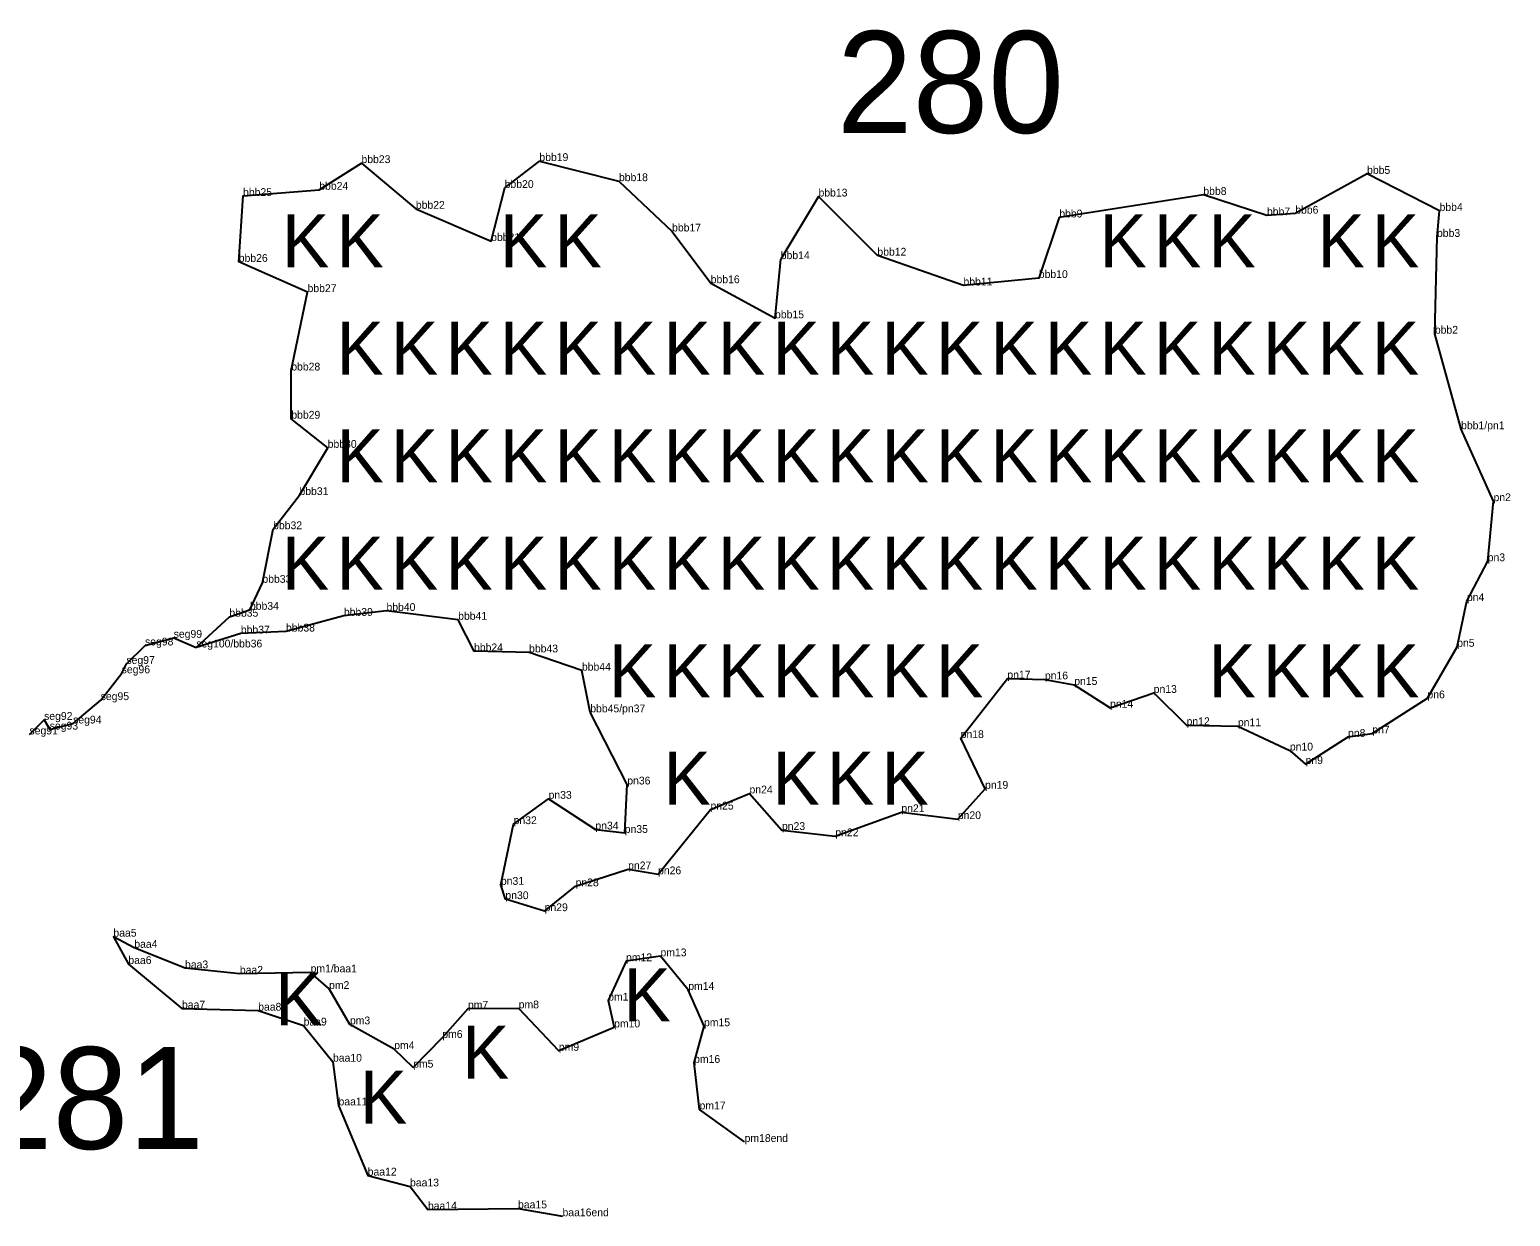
# Model space of a CAD drawing. Extents: x 2072529 to 2268812, y 436423 to 470008.
# Drawn here: x 2241579 to 2242530, y 439770 to 440532 of the extents above; entities that cross this region are included whole.
import ezdxf

# ---------------------------------------------------------------- set-up
doc = ezdxf.new("R2010")
doc.units = 0
for name, color, linetype in [('Old_Level_10', 7, 'Continuous'), ('Old_Level_20', 7, 'Continuous'), ('Old_Level_52', 7, 'Continuous'), ('Old_Level_55', 7, 'Continuous'), ('Old_Level_60', 7, 'Continuous'), ('Old_Level_62', 7, 'Continuous')]:
    doc.layers.add(name, color=color, linetype=linetype)

msp = doc.modelspace()

# ---------------------------------------------------------------- linework, layer by layer
at = {"layer": 'Old_Level_10'}
msp.add_lwpolyline([(2241579.174, 440079.383), (2241588.561, 440088.741), (2241592.187, 440082.501), (2241607.205, 440086.391), (2241624.923, 440101.429), (2241638.406, 440118.653), (2241641.433, 440124.654), (2241653.384, 440136.504), (2241671.797, 440141.436), (2241686.291, 440135.231)], dxfattribs=at)
at = {"layer": 'Old_Level_20'}
for p, q in [((2241792.392, 440446.182), (2241792.392, 440446.182)), ((2241906.654, 440447.514), (2241906.654, 440447.514)), ((2242438.197, 440439.244), (2242438.197, 440439.244)), ((2241765.296, 440429.058), (2241765.296, 440429.058)), ((2241884.355, 440430.223), (2241884.355, 440430.223)), ((2241957.752, 440434.588), (2241957.752, 440434.588)), ((2241716.339, 440425.069), (2241716.339, 440425.069)), ((2242085.904, 440424.733), (2242085.904, 440424.733)), ((2242333.042, 440425.777), (2242333.042, 440425.777)), ((2241827.312, 440416.839), (2241827.312, 440416.839)), ((2242240.524, 440411.294), (2242240.524, 440411.294)), ((2242373.891, 440412.618), (2242373.891, 440412.618)), ((2242392.057, 440413.725), (2242392.057, 440413.725)), ((2242484.745, 440415.479), (2242484.745, 440415.479)), ((2241991.855, 440402.295), (2241991.855, 440402.295)), ((2242483.101, 440398.807), (2242483.101, 440398.807)), ((2241875.658, 440396.157), (2241875.658, 440396.157)), ((2241713.578, 440382.756), (2241713.578, 440382.756)), ((2242061.664, 440384.538), (2242061.664, 440384.538)), ((2242123.711, 440386.788), (2242123.711, 440386.788)), ((2242227.383, 440372.411), (2242227.383, 440372.411)), ((2241757.764, 440363.36), (2241757.764, 440363.36)), ((2242016.676, 440369.079), (2242016.676, 440369.079)), ((2242179.005, 440367.605), (2242179.005, 440367.605)), ((2242057.981, 440346.521), (2242057.981, 440346.521)), ((2242481.722, 440336.669), (2242481.722, 440336.669)), ((2241747.303, 440313.032), (2241747.303, 440313.032)), ((2241747.341, 440282.09), (2241747.341, 440282.09)), ((2242498.591, 440275.305), (2242498.591, 440275.305)), ((2241770.683, 440263.388), (2241770.683, 440263.388)), ((2241752.58, 440233.065), (2241752.58, 440233.065)), ((2242519.406, 440229.144), (2242519.406, 440229.144)), ((2241735.662, 440211.14), (2241735.662, 440211.14)), ((2242515.662, 440190.586), (2242515.662, 440190.586)), ((2241728.76, 440176.722), (2241728.76, 440176.722)), ((2242502.314, 440165.046), (2242502.314, 440165.046)), ((2241707.535, 440154.972), (2241707.535, 440154.972)), ((2241720.775, 440159.432), (2241720.775, 440159.432)), ((2241781.094, 440155.536), (2241781.094, 440155.536)), ((2241808.443, 440158.683), (2241808.443, 440158.683)), ((2241854.488, 440152.988), (2241854.488, 440152.988)), ((2241714.917, 440144.181), (2241714.917, 440144.181)), ((2241743.899, 440145.445), (2241743.899, 440145.445)), ((2241653.384, 440136.504), (2241653.384, 440136.504)), ((2241671.797, 440141.436), (2241671.797, 440141.436)), ((2241686.291, 440135.231), (2241686.291, 440135.231)), ((2241864.667, 440132.767), (2241864.667, 440132.767)), ((2241900.047, 440132.057), (2241900.047, 440132.057)), ((2242496.067, 440135.685), (2242496.067, 440135.685)), ((2241641.433, 440124.654), (2241641.433, 440124.654)), ((2241638.406, 440118.653), (2241638.406, 440118.653)), ((2241933.952, 440120.349), (2241933.952, 440120.349)), ((2242207.167, 440115.287), (2242207.167, 440115.287)), ((2242231.282, 440114.712), (2242231.282, 440114.712)), ((2242250.136, 440111.17), (2242250.136, 440111.17)), ((2242301.147, 440106.064), (2242301.147, 440106.064)), ((2241624.923, 440101.429), (2241624.923, 440101.429)), ((2242273.118, 440096.555), (2242273.118, 440096.555)), ((2242476.972, 440102.579), (2242476.972, 440102.579)), ((2241588.561, 440088.741), (2241588.561, 440088.741)), ((2241607.205, 440086.391), (2241607.205, 440086.391)), ((2241939.32, 440093.575), (2241939.32, 440093.575)), ((2242322.267, 440085.321), (2242322.267, 440085.321)), ((2242355.228, 440084.683), (2242355.228, 440084.683)), ((2241592.187, 440082.501), (2241592.187, 440082.501)), ((2242177.196, 440077.065), (2242177.196, 440077.065)), ((2242425.951, 440077.827), (2242425.951, 440077.827)), ((2242441.534, 440080.018), (2242441.534, 440080.018)), ((2242388.604, 440069.064), (2242388.604, 440069.064)), ((2242398.705, 440060.367), (2242398.705, 440060.367)), ((2241963.086, 440047.26), (2241963.086, 440047.26)), ((2241912.554, 440038.086), (2241912.554, 440038.086)), ((2242041.591, 440041.536), (2242041.591, 440041.536)), ((2242192.887, 440044.511), (2242192.887, 440044.511)), ((2242016.525, 440031.168), (2242016.525, 440031.168)), ((2242139.117, 440029.509), (2242139.117, 440029.509)), ((2241890.103, 440021.796), (2241890.103, 440021.796)), ((2241942.612, 440018.357), (2241942.612, 440018.357)), ((2242062.428, 440018.027), (2242062.428, 440018.027)), ((2242175.362, 440025.04), (2242175.362, 440025.04)), ((2241961.467, 440016.151), (2241961.467, 440016.151)), ((2242096.692, 440014.033), (2242096.692, 440014.033)), ((2241963.642, 439992.791), (2241963.642, 439992.791)), ((2241982.859, 439989.609), (2241982.859, 439989.609)), ((2241881.945, 439982.843), (2241881.945, 439982.843)), ((2241929.891, 439981.879), (2241929.891, 439981.879)), ((2241884.831, 439973.645), (2241884.831, 439973.645)), ((2241910.02, 439965.924), (2241910.02, 439965.924)), ((2241633.084, 439949.549), (2241633.084, 439949.549)), ((2241646.495, 439942.39), (2241646.495, 439942.39)), ((2241962.3, 439933.793), (2241962.3, 439933.793)), ((2241984.422, 439936.958), (2241984.422, 439936.958)), ((2241642.677, 439931.987), (2241642.677, 439931.987)), ((2241679.079, 439929.232), (2241679.079, 439929.232)), ((2241714.301, 439925.732), (2241714.301, 439925.732)), ((2241759.743, 439926.645), (2241759.743, 439926.645)), ((2241771.602, 439915.959), (2241771.602, 439915.959)), ((2242002.273, 439915.383), (2242002.273, 439915.383)), ((2241950.826, 439908.489), (2241950.826, 439908.489)), ((2241677.102, 439903.446), (2241677.102, 439903.446)), ((2241726.067, 439902.059), (2241726.067, 439902.059)), ((2241860.76, 439903.318), (2241860.76, 439903.318)), ((2241893.376, 439903.528), (2241893.376, 439903.528)), ((2241755.218, 439892.495), (2241755.218, 439892.495)), ((2241784.982, 439893.255), (2241784.982, 439893.255)), ((2241954.653, 439891.296), (2241954.653, 439891.296)), ((2242012.393, 439892.065), (2242012.393, 439892.065)), ((2241813.412, 439877.371), (2241813.412, 439877.371)), ((2241844.298, 439884.574), (2241844.298, 439884.574)), ((2241919.127, 439876.3), (2241919.127, 439876.3)), ((2241774.087, 439869.285), (2241774.087, 439869.285)), ((2242006.022, 439868.536), (2242006.022, 439868.536)), ((2241825.579, 439865.473), (2241825.579, 439865.473)), ((2241777.639, 439841.229), (2241777.639, 439841.229)), ((2242009.494, 439838.638), (2242009.494, 439838.638)), ((2242038.439, 439817.77), (2242038.439, 439817.77)), ((2241796.381, 439796.201), (2241796.381, 439796.201)), ((2241823.575, 439789.224), (2241823.575, 439789.224)), ((2241835.054, 439774.338), (2241835.054, 439774.338)), ((2241892.941, 439775.114), (2241892.941, 439775.114)), ((2241921.495, 439770.054), (2241921.495, 439770.054))]:
    msp.add_line(p, q, dxfattribs=at)
at = {"layer": 'Old_Level_52'}
for points in [[(2241910.02, 439965.924), (2241884.831, 439973.645), (2241881.945, 439982.843), (2241890.103, 440021.796), (2241912.554, 440038.086), (2241942.612, 440018.357), (2241961.467, 440016.151), (2241963.086, 440047.26), (2241939.32, 440093.575), (2241933.952, 440120.349), (2241900.047, 440132.057), (2241864.667, 440132.767), (2241854.488, 440152.988), (2241808.443, 440158.683), (2241781.094, 440155.536), (2241743.899, 440145.445), (2241714.917, 440144.181), (2241686.291, 440135.231), (2241707.535, 440154.972), (2241720.775, 440159.432), (2241728.76, 440176.722), (2241735.662, 440211.14), (2241752.58, 440233.065), (2241770.683, 440263.388), (2241747.341, 440282.09), (2241747.303, 440313.032), (2241757.764, 440363.36), (2241713.578, 440382.756), (2241716.339, 440425.069), (2241765.296, 440429.058), (2241792.392, 440446.182), (2241827.312, 440416.839), (2241875.658, 440396.157), (2241884.355, 440430.223), (2241906.654, 440447.514), (2241957.752, 440434.588), (2241991.855, 440402.295), (2242016.676, 440369.079), (2242057.981, 440346.521), (2242061.664, 440384.538)], [(2241910.02, 439965.924), (2241929.891, 439981.879), (2241963.642, 439992.791), (2241982.859, 439989.609), (2242016.525, 440031.168), (2242041.591, 440041.536), (2242062.428, 440018.027), (2242096.692, 440014.033), (2242139.117, 440029.509), (2242175.362, 440025.04), (2242192.887, 440044.511), (2242177.196, 440077.065), (2242207.167, 440115.287), (2242231.282, 440114.712), (2242250.136, 440111.17), (2242273.118, 440096.555), (2242301.147, 440106.064), (2242322.267, 440085.321), (2242355.228, 440084.683), (2242388.604, 440069.064), (2242398.705, 440060.367), (2242425.951, 440077.827), (2242441.534, 440080.018), (2242476.972, 440102.579), (2242496.067, 440135.685), (2242502.314, 440165.046), (2242515.662, 440190.586), (2242519.406, 440229.144), (2242498.591, 440275.305), (2242481.722, 440336.669), (2242483.101, 440398.807), (2242484.745, 440415.479), (2242438.197, 440439.244), (2242392.057, 440413.725), (2242373.891, 440412.618), (2242333.042, 440425.777), (2242240.524, 440411.294), (2242227.383, 440372.411), (2242179.005, 440367.605), (2242123.711, 440386.788), (2242085.904, 440424.733), (2242061.664, 440384.538)], [(2242038.439, 439817.77), (2242009.494, 439838.638), (2242006.022, 439868.536), (2242012.393, 439892.065), (2242002.273, 439915.383), (2241984.422, 439936.958), (2241962.3, 439933.793), (2241950.826, 439908.489), (2241954.653, 439891.296), (2241919.127, 439876.3), (2241893.376, 439903.528), (2241860.76, 439903.318), (2241844.298, 439884.574), (2241825.579, 439865.473), (2241813.412, 439877.371), (2241784.982, 439893.255), (2241771.602, 439915.959), (2241759.743, 439926.645), (2241714.301, 439925.732), (2241679.079, 439929.232), (2241646.495, 439942.39), (2241633.084, 439949.549), (2241642.677, 439931.987), (2241677.102, 439903.446), (2241726.067, 439902.059), (2241755.218, 439892.495), (2241774.087, 439869.285), (2241777.639, 439841.229), (2241796.381, 439796.201), (2241823.575, 439789.224), (2241835.054, 439774.338), (2241892.941, 439775.114), (2241921.495, 439770.054)]]:
    msp.add_lwpolyline(points, dxfattribs=at)

# ---------------------------------------------------------------- texts
at = {"layer": 'Old_Level_55'}
for p in [(2241741.345, 440379.295), (2241776.345, 440379.295), (2241881.345, 440379.295), (2241916.345, 440379.295), (2242266.345, 440379.295), (2242301.345, 440379.295), (2242336.345, 440379.295), (2242406.345, 440379.295), (2242441.345, 440379.295), (2241776.345, 440310.295), (2241811.345, 440310.295), (2241846.345, 440310.295), (2241881.345, 440310.295), (2241916.345, 440310.295), (2241951.345, 440310.295), (2241986.345, 440310.295), (2242021.345, 440310.295), (2242056.345, 440310.295), (2242091.345, 440310.295), (2242126.345, 440310.295), (2242161.345, 440310.295), (2242196.345, 440310.295), (2242231.345, 440310.295), (2242266.345, 440310.295), (2242301.345, 440310.295), (2242336.345, 440310.295), (2242371.345, 440310.295), (2242406.345, 440310.295), (2242441.345, 440310.295), (2241776.345, 440241.295), (2241811.345, 440241.295), (2241846.345, 440241.295), (2241881.345, 440241.295), (2241916.345, 440241.295), (2241951.345, 440241.295), (2241986.345, 440241.295), (2242021.345, 440241.295), (2242056.345, 440241.295), (2242091.345, 440241.295), (2242126.345, 440241.295), (2242161.345, 440241.295), (2242196.345, 440241.295), (2242231.345, 440241.295), (2242266.345, 440241.295), (2242301.345, 440241.295), (2242336.345, 440241.295), (2242371.345, 440241.295), (2242406.345, 440241.295), (2242441.345, 440241.295), (2241741.345, 440172.295), (2241776.345, 440172.295), (2241811.345, 440172.295), (2241846.345, 440172.295), (2241881.345, 440172.295), (2241916.345, 440172.295), (2241951.345, 440172.295), (2241986.345, 440172.295), (2242021.345, 440172.295), (2242056.345, 440172.295), (2242091.345, 440172.295), (2242126.345, 440172.295), (2242161.345, 440172.295), (2242196.345, 440172.295), (2242231.345, 440172.295), (2242266.345, 440172.295), (2242301.345, 440172.295), (2242336.345, 440172.295), (2242371.345, 440172.295), (2242406.345, 440172.295), (2242441.345, 440172.295), (2241951.345, 440103.295), (2241986.345, 440103.295), (2242021.345, 440103.295), (2242056.345, 440103.295), (2242091.345, 440103.295), (2242126.345, 440103.295), (2242161.345, 440103.295), (2242336.345, 440103.295), (2242371.345, 440103.295), (2242406.345, 440103.295), (2242441.345, 440103.295), (2241986.345, 440034.295), (2242056.345, 440034.295), (2242091.345, 440034.295), (2242126.345, 440034.295), (2241737.027, 439892.681), (2241960.698, 439895.18), (2241856.985, 439858.318), (2241791.383, 439829.578)]:
    msp.add_text('K', height=34, dxfattribs=at).set_placement(p)
at = {"layer": 'Old_Level_60'}
for s, p in [('bbb23', (2241792.392, 440446.182)), ('bbb19', (2241906.654, 440447.514)), ('bbb18', (2241957.752, 440434.588)), ('bbb5', (2242438.197, 440439.244)), ('bbb25', (2241716.339, 440425.069)), ('bbb24', (2241765.296, 440429.058)), ('bbb20', (2241884.355, 440430.223)), ('bbb13', (2242085.904, 440424.733)), ('bbb8', (2242333.042, 440425.777)), ('bbb22', (2241827.312, 440416.839)), ('bbb7', (2242373.891, 440412.618)), ('bbb6', (2242392.057, 440413.725)), ('bbb4', (2242484.745, 440415.479)), ('bbb9', (2242240.524, 440411.294)), ('bbb21', (2241875.658, 440396.157)), ('bbb17', (2241991.855, 440402.295)), ('bbb3', (2242483.101, 440398.807)), ('bbb14', (2242061.664, 440384.538)), ('bbb12', (2242123.711, 440386.788)), ('bbb26', (2241713.578, 440382.756)), ('bbb16', (2242016.676, 440369.079)), ('bbb11', (2242179.005, 440367.605)), ('bbb10', (2242227.383, 440372.411)), ('bbb27', (2241757.764, 440363.36)), ('bbb15', (2242057.981, 440346.521)), ('bbb2', (2242481.722, 440336.669)), ('bbb28', (2241747.303, 440313.032)), ('bbb29', (2241747.341, 440282.09)), ('bbb1/pn1', (2242498.591, 440275.305)), ('bbb30', (2241770.683, 440263.388)), ('bbb31', (2241752.58, 440233.065)), ('pn2', (2242519.406, 440229.144)), ('bbb32', (2241735.662, 440211.14)), ('pn3', (2242515.662, 440190.586)), ('bbb33', (2241728.76, 440176.722)), ('bbb34', (2241720.775, 440159.432)), ('bbb39', (2241781.094, 440155.536)), ('bbb40', (2241808.443, 440158.683)), ('pn4', (2242502.314, 440165.046)), ('bbb35', (2241707.535, 440154.972)), ('bbb41', (2241854.488, 440152.988)), ('seg98', (2241653.384, 440136.504)), ('seg99', (2241671.797, 440141.436)), ('bbb37', (2241714.917, 440144.181)), ('bbb38', (2241743.899, 440145.445)), ('seg100/bbb36', (2241686.291, 440135.231)), ('bbb24', (2241864.667, 440132.767)), ('bbb43', (2241900.047, 440132.057)), ('pn5', (2242496.067, 440135.685)), ('seg96', (2241638.406, 440118.653)), ('seg97', (2241641.433, 440124.654)), ('bbb44', (2241933.952, 440120.349)), ('pn17', (2242207.167, 440115.287)), ('pn16', (2242231.282, 440114.712)), ('pn15', (2242250.136, 440111.17)), ('seg95', (2241624.923, 440101.429)), ('pn13', (2242301.147, 440106.064)), ('pn6', (2242476.972, 440102.579)), ('bbb45/pn37', (2241939.32, 440093.575)), ('pn14', (2242273.118, 440096.555)), ('seg92', (2241588.561, 440088.741)), ('seg93', (2241592.187, 440082.501)), ('seg94', (2241607.205, 440086.391)), ('pn12', (2242322.267, 440085.321)), ('pn11', (2242355.228, 440084.683)), ('pn7', (2242441.534, 440080.018)), ('seg91', (2241579.174, 440079.383)), ('pn18', (2242177.196, 440077.065)), ('pn8', (2242425.951, 440077.827)), ('pn10', (2242388.604, 440069.064)), ('pn9', (2242398.705, 440060.367)), ('pn36', (2241963.086, 440047.26)), ('pn24', (2242041.591, 440041.536)), ('pn19', (2242192.887, 440044.511)), ('pn33', (2241912.554, 440038.086)), ('pn25', (2242016.525, 440031.168)), ('pn21', (2242139.117, 440029.509)), ('pn20', (2242175.362, 440025.04)), ('pn32', (2241890.103, 440021.796)), ('pn34', (2241942.612, 440018.357)), ('pn35', (2241961.467, 440016.151)), ('pn23', (2242062.428, 440018.027)), ('pn22', (2242096.692, 440014.033)), ('pn27', (2241963.642, 439992.791)), ('pn26', (2241982.859, 439989.609)), ('pn31', (2241881.945, 439982.843)), ('pn28', (2241929.891, 439981.879)), ('pn30', (2241884.831, 439973.645)), ('pn29', (2241910.02, 439965.924)), ('baa5', (2241633.084, 439949.549)), ('baa4', (2241646.495, 439942.39)), ('pm13', (2241984.422, 439936.958)), ('baa6', (2241642.677, 439931.987)), ('baa3', (2241679.079, 439929.232)), ('pm12', (2241962.3, 439933.793)), ('baa2', (2241714.301, 439925.732)), ('pm1/baa1', (2241759.743, 439926.645)), ('pm2', (2241771.602, 439915.959)), ('pm11', (2241950.826, 439908.489)), ('pm14', (2242002.273, 439915.383)), ('baa7', (2241677.102, 439903.446)), ('baa8', (2241726.067, 439902.059)), ('pm7', (2241860.76, 439903.318)), ('pm8', (2241893.376, 439903.528)), ('baa9', (2241755.218, 439892.495)), ('pm3', (2241784.982, 439893.255)), ('pm10', (2241954.653, 439891.296)), ('pm15', (2242012.393, 439892.065)), ('pm6', (2241844.298, 439884.574)), ('pm4', (2241813.412, 439877.371)), ('pm9', (2241919.127, 439876.3)), ('baa10', (2241774.087, 439869.285)), ('pm5', (2241825.579, 439865.473)), ('pm16', (2242006.022, 439868.536)), ('baa11', (2241777.639, 439841.229)), ('pm17', (2242009.494, 439838.638)), ('pm18end', (2242038.439, 439817.77)), ('baa12', (2241796.381, 439796.201)), ('baa13', (2241823.575, 439789.224)), ('baa15', (2241892.941, 439775.114)), ('baa14', (2241835.054, 439774.338)), ('baa16end', (2241921.495, 439770.054))]:
    msp.add_text(s, height=5, dxfattribs=at).set_placement(p)
at = {"layer": 'Old_Level_62'}
for s, p in [('280', (2242097.756, 440465.552)), ('281', (2241545.452, 439813.284))]:
    msp.add_text(s, height=65.34, dxfattribs=at).set_placement(p)

doc.saveas('drawing.dxf')
